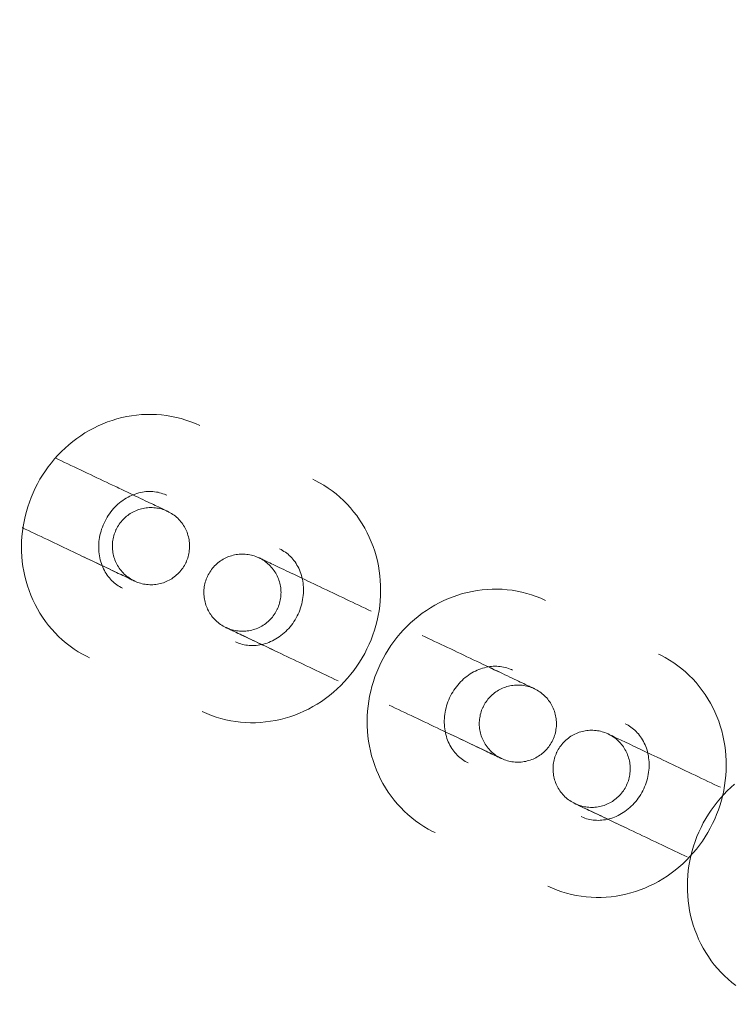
# Model space of a CAD drawing. Header units: millimetres. Extents: x -188930 to 271134, y -158090 to 283816.
# Tile 479 of 610: x 57715 to 57770, y 52918 to 52994. Entities that reach past the tile are written whole.
import ezdxf

# ---------------------------------------------------------------- set-up
doc = ezdxf.new("R2010")
doc.units = ezdxf.units.MM
doc.layers.add('I-FURN', color=30, linetype='Continuous', lineweight=9)
doc.layers.add('PZT_UTWARDZENIA', color=5, linetype='Continuous', lineweight=9)

# ---------------------------------------------------------------- blocks, each defined once
blk = doc.blocks.new('LARSLAJ_hamak - LARSLAJ_hamak-1781260-PZT-dwg')
at = {"layer": 'I-FURN', "flags": 128}
for points in [[(-3656.481, -4.173), (-3656.328, -3.814), (-3656.189, -3.449), (-3656.064, -3.079), (-3655.952, -2.705), (-3655.855, -2.326), (-3655.772, -1.945), (-3655.703, -1.56), (-3655.649, -1.173), (-3655.609, -0.784), (-3655.584, -0.394), (-3655.572, -0.003), (-3655.576, 0.388), (-3655.594, 0.779), (-3655.626, 1.168), (-3655.673, 1.557), (-3655.734, 1.943), (-3655.809, 2.326), (-3655.899, 2.706), (-3656.002, 3.083), (-3656.12, 3.456), (-3656.252, 3.823), (-3656.397, 4.185), (-3656.556, 4.542), (-3656.729, 4.892), (-3656.914, 5.235), (-3657.113, 5.57), (-3657.324, 5.898), (-3657.548, 6.217), (-3657.785, 6.527), (-3658.033, 6.827), (-3658.293, 7.117), (-3658.564, 7.396), (-3658.846, 7.664), (-3659.138, 7.921), (-3659.441, 8.165), (-3659.754, 8.397), (-3660.075, 8.616), (-3660.406, 8.821), (-3660.744, 9.012), (-3661.09, 9.189), (-3661.444, 9.351), (-3661.804, 9.498), (-3662.169, 9.63), (-3662.541, 9.746), (-3662.916, 9.846), (-3663.296, 9.929)], [(-3646.782, 9.239), (-3647.17, 9.231), (-3647.558, 9.206), (-3647.945, 9.164), (-3648.329, 9.105), (-3648.71, 9.03), (-3649.088, 8.939), (-3649.462, 8.831), (-3649.83, 8.708), (-3650.194, 8.569), (-3650.55, 8.415), (-3650.901, 8.246), (-3651.243, 8.062), (-3651.578, 7.865), (-3651.905, 7.653), (-3652.222, 7.428), (-3652.53, 7.191), (-3652.828, 6.94), (-3653.116, 6.678), (-3653.393, 6.405), (-3653.659, 6.121), (-3653.913, 5.826), (-3654.156, 5.521), (-3654.386, 5.207), (-3654.605, 4.884), (-3654.81, 4.553), (-3655.003, 4.214), (-3655.182, 3.867), (-3655.348, 3.514), (-3655.501, 3.155), (-3655.64, 2.79), (-3655.765, 2.42), (-3655.877, 2.046), (-3655.974, 1.667), (-3656.057, 1.286), (-3656.126, 0.901), (-3656.18, 0.514), (-3656.22, 0.125), (-3656.245, -0.265), (-3656.257, -0.656), (-3656.253, -1.047), (-3656.235, -1.438), (-3656.203, -1.827), (-3656.156, -2.216), (-3656.095, -2.602), (-3656.02, -2.985), (-3655.93, -3.365), (-3655.827, -3.742), (-3655.709, -4.115), (-3655.577, -4.482), (-3655.432, -4.844), (-3655.273, -5.201), (-3655.1, -5.551), (-3654.915, -5.894), (-3654.716, -6.229), (-3654.505, -6.557), (-3654.281, -6.876), (-3654.044, -7.186), (-3653.796, -7.486), (-3653.536, -7.776), (-3653.265, -8.055), (-3652.983, -8.323), (-3652.691, -8.58), (-3652.388, -8.824), (-3652.075, -9.056), (-3651.754, -9.275), (-3651.423, -9.48), (-3651.085, -9.671), (-3650.739, -9.848), (-3650.385, -10.01), (-3650.025, -10.157), (-3649.66, -10.289), (-3649.288, -10.405), (-3648.913, -10.505), (-3648.533, -10.588), (-3648.15, -10.656), (-3647.765, -10.707), (-3647.378, -10.741), (-3646.989, -10.758), (-3646.781, -10.761)], [(-3637.065, -10.76), (-3636.676, -10.751), (-3636.288, -10.726), (-3635.902, -10.684), (-3635.518, -10.625), (-3635.136, -10.55), (-3634.758, -10.459), (-3634.385, -10.352), (-3634.016, -10.228), (-3633.653, -10.089), (-3633.296, -9.935), (-3632.946, -9.766), (-3632.603, -9.583), (-3632.268, -9.385), (-3631.942, -9.173), (-3631.625, -8.949), (-3631.317, -8.711), (-3631.019, -8.461), (-3630.731, -8.199), (-3630.454, -7.925), (-3630.188, -7.641), (-3629.933, -7.346), (-3629.691, -7.041), (-3629.46, -6.727), (-3629.242, -6.404), (-3629.036, -6.073), (-3628.844, -5.734), (-3628.664, -5.388), (-3628.498, -5.035), (-3628.345, -4.675), (-3628.206, -4.311), (-3628.081, -3.941), (-3627.97, -3.566), (-3627.873, -3.188), (-3627.79, -2.806), (-3627.721, -2.421), (-3627.667, -2.034), (-3627.627, -1.645), (-3627.601, -1.255), (-3627.59, -0.864), (-3627.593, -0.473), (-3627.611, -0.083), (-3627.643, 0.307), (-3627.69, 0.695), (-3627.751, 1.081), (-3627.827, 1.465), (-3627.916, 1.845), (-3628.02, 2.222), (-3628.138, 2.594), (-3628.269, 2.962), (-3628.415, 3.324), (-3628.574, 3.68), (-3628.746, 4.03), (-3628.932, 4.373), (-3629.13, 4.709), (-3629.342, 5.036), (-3629.566, 5.355), (-3629.802, 5.665), (-3630.05, 5.965), (-3630.31, 6.255), (-3630.581, 6.535), (-3630.863, 6.803), (-3631.156, 7.059), (-3631.459, 7.304), (-3631.771, 7.536), (-3632.093, 7.754), (-3632.423, 7.959), (-3632.762, 8.151), (-3633.108, 8.327), (-3633.461, 8.49), (-3633.821, 8.637), (-3634.187, 8.768), (-3634.558, 8.884), (-3634.934, 8.984), (-3635.313, 9.068), (-3635.696, 9.135), (-3636.081, 9.186), (-3636.469, 9.221), (-3636.857, 9.238), (-3637.066, 9.24)], [(-3616.675, 8.506), (-3617.063, 8.498), (-3617.451, 8.473), (-3617.838, 8.431), (-3618.222, 8.372), (-3618.603, 8.297), (-3618.981, 8.206), (-3619.355, 8.098), (-3619.723, 7.975), (-3620.086, 7.836), (-3620.443, 7.682), (-3620.794, 7.513), (-3621.136, 7.329), (-3621.471, 7.132), (-3621.797, 6.92), (-3622.115, 6.695), (-3622.423, 6.458), (-3622.721, 6.208), (-3623.009, 5.946), (-3623.286, 5.672), (-3623.552, 5.388), (-3623.806, 5.093), (-3624.049, 4.788), (-3624.279, 4.474), (-3624.497, 4.151), (-3624.703, 3.82), (-3624.896, 3.481), (-3625.075, 3.135), (-3625.241, 2.781), (-3625.394, 2.422), (-3625.533, 2.057), (-3625.658, 1.688), (-3625.77, 1.313), (-3625.867, 0.935), (-3625.95, 0.553), (-3626.018, 0.168), (-3626.073, -0.219), (-3626.113, -0.608), (-3626.138, -0.998), (-3626.149, -1.389), (-3626.146, -1.78), (-3626.128, -2.171), (-3626.096, -2.56), (-3626.049, -2.948), (-3625.988, -3.334), (-3625.913, -3.718), (-3625.823, -4.098), (-3625.72, -4.475), (-3625.602, -4.847), (-3625.47, -5.215), (-3625.325, -5.577), (-3625.166, -5.934), (-3624.993, -6.284), (-3624.808, -6.627), (-3624.609, -6.962), (-3624.398, -7.29), (-3624.174, -7.609), (-3623.937, -7.918), (-3623.689, -8.219), (-3623.429, -8.509), (-3623.158, -8.788), (-3622.876, -9.056), (-3622.583, -9.313), (-3622.281, -9.557), (-3621.968, -9.789), (-3621.647, -10.007), (-3621.316, -10.213), (-3620.978, -10.404), (-3620.631, -10.581), (-3620.278, -10.743), (-3619.918, -10.89), (-3619.552, -11.021), (-3619.181, -11.137), (-3618.806, -11.237), (-3618.426, -11.321), (-3618.043, -11.389), (-3617.658, -11.44), (-3617.271, -11.474), (-3616.882, -11.491), (-3616.674, -11.494)], [(-3606.958, -11.492), (-3606.569, -11.484), (-3606.181, -11.459), (-3605.795, -11.417), (-3605.411, -11.358), (-3605.029, -11.283), (-3604.651, -11.192), (-3604.278, -11.084), (-3603.909, -10.961), (-3603.546, -10.822), (-3603.189, -10.668), (-3602.839, -10.499), (-3602.496, -10.315), (-3602.161, -10.118), (-3601.835, -9.906), (-3601.517, -9.681), (-3601.21, -9.444), (-3600.911, -9.194), (-3600.624, -8.932), (-3600.347, -8.658), (-3600.081, -8.374), (-3599.826, -8.079), (-3599.584, -7.774), (-3599.353, -7.46), (-3599.135, -7.137), (-3598.929, -6.806), (-3598.737, -6.467), (-3598.557, -6.121), (-3598.391, -5.767), (-3598.238, -5.408), (-3598.099, -5.043), (-3597.974, -4.674), (-3597.863, -4.299), (-3597.766, -3.921), (-3597.683, -3.539), (-3597.614, -3.154), (-3597.56, -2.767), (-3597.52, -2.378), (-3597.494, -1.988), (-3597.483, -1.597), (-3597.486, -1.206), (-3597.504, -0.815), (-3597.536, -0.426), (-3597.583, -0.038), (-3597.644, 0.348), (-3597.72, 0.732), (-3597.809, 1.112), (-3597.913, 1.489), (-3598.031, 1.861), (-3598.162, 2.229), (-3598.308, 2.591), (-3598.467, 2.948), (-3598.639, 3.298), (-3598.825, 3.641), (-3599.023, 3.976), (-3599.235, 4.304), (-3599.459, 4.623), (-3599.695, 4.932), (-3599.943, 5.233), (-3600.203, 5.523), (-3600.474, 5.802), (-3600.756, 6.07), (-3601.049, 6.327), (-3601.352, 6.571), (-3601.664, 6.803), (-3601.986, 7.021), (-3602.316, 7.227), (-3602.655, 7.418), (-3603.001, 7.595), (-3603.354, 7.757), (-3603.714, 7.904), (-3604.08, 8.035), (-3604.451, 8.151), (-3604.827, 8.251), (-3605.206, 8.335), (-3605.589, 8.403), (-3605.974, 8.454), (-3606.362, 8.488), (-3606.75, 8.505), (-3606.959, 8.508)], [(-3646.781, -4.761), (-3646.91, -4.758), (-3647.039, -4.75), (-3647.168, -4.736), (-3647.297, -4.716), (-3647.425, -4.691), (-3647.553, -4.66), (-3647.68, -4.623), (-3647.806, -4.581), (-3647.932, -4.533), (-3648.056, -4.48), (-3648.179, -4.42), (-3648.3, -4.355), (-3648.42, -4.284), (-3648.538, -4.208), (-3648.654, -4.126), (-3648.767, -4.038), (-3648.879, -3.945), (-3648.987, -3.846), (-3649.093, -3.742), (-3649.195, -3.633), (-3649.294, -3.518), (-3649.389, -3.398), (-3649.481, -3.274), (-3649.568, -3.144), (-3649.651, -3.011), (-3649.73, -2.873), (-3649.803, -2.73), (-3649.872, -2.584), (-3649.936, -2.435), (-3649.994, -2.282), (-3650.047, -2.126), (-3650.094, -1.967), (-3650.135, -1.806), (-3650.171, -1.643), (-3650.2, -1.478), (-3650.224, -1.311), (-3650.241, -1.144), (-3650.252, -0.975), (-3650.257, -0.806), (-3650.255, -0.637), (-3650.248, -0.469), (-3650.234, -0.301), (-3650.214, -0.133), (-3650.187, 0.032), (-3650.155, 0.197), (-3650.117, 0.359), (-3650.073, 0.519), (-3650.023, 0.677), (-3649.968, 0.831), (-3649.907, 0.983), (-3649.841, 1.131), (-3649.77, 1.275), (-3649.694, 1.415), (-3649.614, 1.551), (-3649.528, 1.683), (-3649.439, 1.81), (-3649.346, 1.932), (-3649.249, 2.05), (-3649.148, 2.162), (-3649.045, 2.269), (-3648.938, 2.371), (-3648.828, 2.467), (-3648.715, 2.558), (-3648.601, 2.643), (-3648.484, 2.722), (-3648.365, 2.796), (-3648.244, 2.864), (-3648.122, 2.927), (-3647.999, 2.983), (-3647.874, 3.034), (-3647.748, 3.08), (-3647.622, 3.119), (-3647.494, 3.153), (-3647.366, 3.182), (-3647.238, 3.204), (-3647.109, 3.221), (-3646.98, 3.233), (-3646.85, 3.238), (-3646.781, 3.239)], [(-3637.066, 3.24), (-3636.937, 3.238), (-3636.807, 3.229), (-3636.678, 3.215), (-3636.55, 3.196), (-3636.421, 3.17), (-3636.294, 3.139), (-3636.166, 3.103), (-3636.04, 3.061), (-3635.915, 3.013), (-3635.791, 2.959), (-3635.668, 2.9), (-3635.546, 2.835), (-3635.427, 2.764), (-3635.309, 2.688), (-3635.193, 2.606), (-3635.079, 2.518), (-3634.968, 2.425), (-3634.859, 2.326), (-3634.754, 2.222), (-3634.651, 2.112), (-3634.552, 1.998), (-3634.457, 1.878), (-3634.366, 1.753), (-3634.278, 1.624), (-3634.195, 1.49), (-3634.117, 1.352), (-3634.043, 1.21), (-3633.974, 1.064), (-3633.911, 0.914), (-3633.852, 0.761), (-3633.8, 0.605), (-3633.753, 0.447), (-3633.711, 0.286), (-3633.676, 0.122), (-3633.646, -0.043), (-3633.623, -0.209), (-3633.606, -0.377), (-3633.594, -0.545), (-3633.59, -0.714), (-3633.591, -0.883), (-3633.599, -1.052), (-3633.613, -1.22), (-3633.633, -1.387), (-3633.659, -1.553), (-3633.691, -1.717), (-3633.729, -1.879), (-3633.774, -2.039), (-3633.823, -2.197), (-3633.879, -2.351), (-3633.939, -2.503), (-3634.005, -2.651), (-3634.076, -2.795), (-3634.152, -2.936), (-3634.233, -3.072), (-3634.318, -3.203), (-3634.407, -3.33), (-3634.501, -3.453), (-3634.598, -3.57), (-3634.698, -3.682), (-3634.802, -3.79), (-3634.909, -3.891), (-3635.019, -3.987), (-3635.131, -4.078), (-3635.246, -4.163), (-3635.363, -4.243), (-3635.481, -4.317), (-3635.602, -4.385), (-3635.724, -4.447), (-3635.848, -4.504), (-3635.972, -4.555), (-3636.098, -4.6), (-3636.225, -4.64), (-3636.352, -4.674), (-3636.48, -4.702), (-3636.609, -4.725), (-3636.738, -4.742), (-3636.867, -4.753), (-3636.996, -4.759), (-3637.066, -4.76)], [(-3645.938, 2.532), (-3645.955, 2.532), (-3645.983, 2.532), (-3646.022, 2.532), (-3646.072, 2.532), (-3646.133, 2.532), (-3646.205, 2.532), (-3646.288, 2.532), (-3646.381, 2.532), (-3646.485, 2.532), (-3646.599, 2.532), (-3646.724, 2.532), (-3646.858, 2.532), (-3647.002, 2.532), (-3647.155, 2.532), (-3647.318, 2.532), (-3647.49, 2.532), (-3647.67, 2.532), (-3647.859, 2.532), (-3648.056, 2.532), (-3648.26, 2.532), (-3648.473, 2.532), (-3648.692, 2.532), (-3648.918, 2.532), (-3649.151, 2.531), (-3649.389, 2.531), (-3649.633, 2.531), (-3649.883, 2.531), (-3650.137, 2.531), (-3650.396, 2.531), (-3650.659, 2.531), (-3650.926, 2.531), (-3651.195, 2.531), (-3651.468, 2.531), (-3651.743, 2.531), (-3652.02, 2.531), (-3652.298, 2.531), (-3652.577, 2.531), (-3652.857, 2.531), (-3653.137, 2.531), (-3653.417, 2.531), (-3653.696, 2.531), (-3653.973, 2.531), (-3654.249, 2.531), (-3654.523, 2.531), (-3654.794, 2.531), (-3655.063, 2.531), (-3655.328, 2.531), (-3655.589, 2.531)], [(-3650.276, 2.531), (-3650.02, 2.531), (-3649.767, 2.531), (-3649.52, 2.531), (-3649.279, 2.531), (-3649.043, 2.531), (-3648.813, 2.531), (-3648.59, 2.531), (-3648.374, 2.531), (-3648.165, 2.531), (-3647.964, 2.531), (-3647.771, 2.531), (-3647.586, 2.531), (-3647.41, 2.531), (-3647.242, 2.531), (-3647.084, 2.531), (-3646.934, 2.531), (-3646.795, 2.531), (-3646.665, 2.531), (-3646.546, 2.531), (-3646.436, 2.531), (-3646.337, 2.531), (-3646.249, 2.531), (-3646.171, 2.531), (-3646.104, 2.531), (-3646.048, 2.532), (-3646.003, 2.532), (-3645.969, 2.532), (-3645.946, 2.532)], [(-3648.932, -0.469), (-3648.93, -0.349), (-3648.923, -0.229), (-3648.911, -0.11), (-3648.894, 0.009), (-3648.873, 0.127), (-3648.846, 0.244), (-3648.816, 0.36), (-3648.78, 0.475), (-3648.74, 0.588), (-3648.696, 0.7), (-3648.647, 0.809), (-3648.594, 0.917), (-3648.536, 1.022), (-3648.474, 1.125), (-3648.409, 1.225), (-3648.339, 1.323), (-3648.265, 1.418), (-3648.188, 1.51), (-3648.107, 1.598), (-3648.023, 1.683), (-3647.935, 1.765), (-3647.844, 1.844), (-3647.75, 1.918), (-3647.653, 1.989), (-3647.554, 2.056), (-3647.451, 2.119), (-3647.347, 2.177), (-3647.24, 2.232), (-3647.131, 2.282), (-3647.02, 2.328), (-3646.907, 2.369), (-3646.793, 2.406), (-3646.677, 2.438), (-3646.56, 2.465), (-3646.443, 2.488), (-3646.324, 2.506), (-3646.205, 2.519), (-3646.085, 2.528), (-3645.965, 2.531), (-3645.933, 2.532)], [(-3645.933, 2.532), (-3645.813, 2.529), (-3645.693, 2.522), (-3645.574, 2.51), (-3645.455, 2.493), (-3645.337, 2.472), (-3645.22, 2.446), (-3645.104, 2.415), (-3644.989, 2.379), (-3644.876, 2.339), (-3644.764, 2.295), (-3644.655, 2.246), (-3644.547, 2.193), (-3644.442, 2.135), (-3644.339, 2.073), (-3644.239, 2.008), (-3644.141, 1.938), (-3644.046, 1.864), (-3643.954, 1.787), (-3643.866, 1.706), (-3643.781, 1.622), (-3643.699, 1.534), (-3643.62, 1.443), (-3643.546, 1.349), (-3643.475, 1.252), (-3643.408, 1.153), (-3643.345, 1.05), (-3643.287, 0.946), (-3643.232, 0.839), (-3643.182, 0.73), (-3643.136, 0.619), (-3643.095, 0.506), (-3643.058, 0.392), (-3643.026, 0.276), (-3642.999, 0.16), (-3642.976, 0.042), (-3642.958, -0.077), (-3642.945, -0.196), (-3642.936, -0.316), (-3642.933, -0.436), (-3642.932, -0.468)], [(-3619.282, -4.131), (-3619.374, -4.006), (-3619.461, -3.877), (-3619.544, -3.743), (-3619.623, -3.605), (-3619.696, -3.463), (-3619.765, -3.317), (-3619.829, -3.168), (-3619.887, -3.015), (-3619.94, -2.859), (-3619.987, -2.7), (-3620.028, -2.539), (-3620.064, -2.376), (-3620.093, -2.211), (-3620.117, -2.044), (-3620.134, -1.876), (-3620.145, -1.708), (-3620.15, -1.539), (-3620.148, -1.37), (-3620.141, -1.201), (-3620.127, -1.033), (-3620.107, -0.866), (-3620.08, -0.7), (-3620.048, -0.536), (-3620.01, -0.374), (-3619.966, -0.214), (-3619.916, -0.056), (-3619.861, 0.098), (-3619.8, 0.25), (-3619.734, 0.398), (-3619.663, 0.542), (-3619.587, 0.682), (-3619.506, 0.818), (-3619.421, 0.95), (-3619.332, 1.077), (-3619.239, 1.2), (-3619.142, 1.317), (-3619.041, 1.429), (-3618.937, 1.536), (-3618.831, 1.638), (-3618.721, 1.734), (-3618.608, 1.825), (-3618.494, 1.91), (-3618.377, 1.99), (-3618.258, 2.063), (-3618.137, 2.132), (-3618.015, 2.194), (-3617.892, 2.251), (-3617.767, 2.302), (-3617.641, 2.347), (-3617.515, 2.387), (-3617.387, 2.42), (-3617.259, 2.449), (-3617.131, 2.471), (-3617.002, 2.488), (-3616.873, 2.5), (-3616.743, 2.506), (-3616.674, 2.506)], [(-3606.959, 2.508), (-3606.83, 2.505), (-3606.7, 2.496), (-3606.571, 2.482), (-3606.443, 2.463), (-3606.314, 2.438), (-3606.186, 2.407), (-3606.059, 2.37), (-3605.933, 2.328), (-3605.808, 2.28), (-3605.684, 2.226), (-3605.561, 2.167), (-3605.439, 2.102), (-3605.32, 2.031), (-3605.202, 1.955), (-3605.086, 1.873), (-3604.972, 1.785), (-3604.861, 1.692), (-3604.752, 1.593), (-3604.647, 1.489), (-3604.544, 1.379), (-3604.445, 1.265), (-3604.35, 1.145), (-3604.259, 1.02), (-3604.171, 0.891), (-3604.088, 0.757), (-3604.01, 0.619), (-3603.936, 0.477), (-3603.867, 0.331), (-3603.804, 0.182), (-3603.745, 0.029), (-3603.693, -0.127), (-3603.645, -0.286), (-3603.604, -0.447), (-3603.569, -0.61), (-3603.539, -0.775), (-3603.516, -0.942), (-3603.498, -1.11), (-3603.487, -1.278), (-3603.483, -1.447), (-3603.484, -1.616), (-3603.492, -1.785), (-3603.506, -1.953), (-3603.526, -2.12), (-3603.552, -2.286), (-3603.584, -2.45), (-3603.622, -2.612), (-3603.666, -2.772), (-3603.716, -2.93), (-3603.772, -3.084), (-3603.832, -3.236), (-3603.898, -3.384), (-3603.969, -3.528), (-3604.045, -3.668), (-3604.126, -3.804), (-3604.211, -3.936), (-3604.3, -4.063), (-3604.393, -4.186), (-3604.491, -4.303), (-3604.591, -4.415), (-3604.695, -4.522), (-3604.802, -4.624), (-3604.912, -4.72), (-3605.024, -4.811), (-3605.139, -4.896), (-3605.256, -4.976), (-3605.374, -5.049), (-3605.495, -5.118), (-3605.617, -5.18), (-3605.741, -5.237), (-3605.865, -5.288), (-3605.991, -5.333), (-3606.118, -5.373), (-3606.245, -5.406), (-3606.373, -5.435), (-3606.502, -5.457), (-3606.631, -5.474), (-3606.76, -5.486), (-3606.889, -5.492), (-3606.959, -5.492)], [(-3642.241, -1.181), (-3642.238, -1.061), (-3642.231, -0.941), (-3642.219, -0.822), (-3642.203, -0.703), (-3642.181, -0.585), (-3642.155, -0.468), (-3642.124, -0.352), (-3642.089, -0.238), (-3642.049, -0.124), (-3642.004, -0.013), (-3641.955, 0.097), (-3641.902, 0.204), (-3641.844, 0.309), (-3641.783, 0.412), (-3641.717, 0.513), (-3641.647, 0.61), (-3641.574, 0.705), (-3641.496, 0.797), (-3641.416, 0.886), (-3641.331, 0.971), (-3641.243, 1.053), (-3641.152, 1.131), (-3641.059, 1.206), (-3640.962, 1.276), (-3640.862, 1.343), (-3640.76, 1.406), (-3640.655, 1.465), (-3640.548, 1.519), (-3640.439, 1.569), (-3640.328, 1.615), (-3640.215, 1.656), (-3640.101, 1.693), (-3639.986, 1.725), (-3639.869, 1.753), (-3639.751, 1.775), (-3639.632, 1.793), (-3639.513, 1.807), (-3639.393, 1.815), (-3639.273, 1.819), (-3639.241, 1.819)], [(-3639.241, 1.819), (-3639.121, 1.817), (-3639.001, 1.809), (-3638.882, 1.797), (-3638.763, 1.781), (-3638.645, 1.759), (-3638.528, 1.733), (-3638.412, 1.702), (-3638.297, 1.667), (-3638.184, 1.627), (-3638.073, 1.582), (-3637.963, 1.533), (-3637.856, 1.48), (-3637.75, 1.423), (-3637.648, 1.361), (-3637.547, 1.295), (-3637.449, 1.225), (-3637.355, 1.152), (-3637.263, 1.075), (-3637.174, 0.994), (-3637.089, 0.909), (-3637.007, 0.822), (-3636.929, 0.731), (-3636.854, 0.637), (-3636.783, 0.54), (-3636.717, 0.44), (-3636.654, 0.338), (-3636.595, 0.233), (-3636.541, 0.126), (-3636.491, 0.017), (-3636.445, -0.094), (-3636.404, -0.206), (-3636.367, -0.321), (-3636.335, -0.436), (-3636.307, -0.553), (-3636.285, -0.671), (-3636.266, -0.789), (-3636.253, -0.909), (-3636.245, -1.028), (-3636.241, -1.148), (-3636.241, -1.181)], [(-3639.236, 1.819), (-3639.219, 1.819), (-3639.191, 1.819), (-3639.152, 1.819), (-3639.102, 1.819), (-3639.04, 1.819), (-3638.968, 1.819), (-3638.886, 1.819), (-3638.792, 1.819), (-3638.689, 1.819), (-3638.574, 1.819), (-3638.45, 1.819), (-3638.316, 1.819), (-3638.172, 1.819), (-3638.018, 1.819), (-3637.856, 1.819), (-3637.684, 1.819), (-3637.504, 1.819), (-3637.315, 1.819), (-3637.118, 1.819), (-3636.913, 1.819), (-3636.701, 1.819), (-3636.482, 1.819), (-3636.256, 1.819), (-3636.023, 1.819), (-3635.785, 1.819), (-3635.54, 1.819), (-3635.291, 1.819), (-3635.036, 1.819), (-3634.778, 1.819), (-3634.515, 1.819), (-3634.248, 1.819), (-3633.978, 1.819), (-3633.706, 1.819), (-3633.431, 1.819), (-3633.154, 1.819), (-3632.876, 1.819), (-3632.597, 1.819), (-3632.317, 1.819), (-3632.037, 1.819), (-3631.757, 1.819), (-3631.478, 1.82), (-3631.201, 1.82), (-3630.925, 1.82), (-3630.651, 1.82), (-3630.379, 1.82), (-3630.111, 1.82), (-3629.846, 1.82), (-3629.585, 1.82)], [(-3634.897, 1.82), (-3635.154, 1.82), (-3635.406, 1.82), (-3635.654, 1.82), (-3635.895, 1.82), (-3636.131, 1.82), (-3636.361, 1.82), (-3636.584, 1.82), (-3636.8, 1.819), (-3637.009, 1.819), (-3637.21, 1.819), (-3637.403, 1.819), (-3637.588, 1.819), (-3637.764, 1.819), (-3637.932, 1.819), (-3638.09, 1.819), (-3638.239, 1.819), (-3638.379, 1.819), (-3638.509, 1.819), (-3638.628, 1.819), (-3638.738, 1.819), (-3638.837, 1.819), (-3638.925, 1.819), (-3639.003, 1.819), (-3639.07, 1.819), (-3639.126, 1.819), (-3639.171, 1.819), (-3639.205, 1.819), (-3639.228, 1.819)], [(-3615.532, 1.821), (-3615.549, 1.821), (-3615.577, 1.821), (-3615.616, 1.821), (-3615.666, 1.821), (-3615.727, 1.821), (-3615.799, 1.821), (-3615.882, 1.821), (-3615.975, 1.821), (-3616.079, 1.821), (-3616.193, 1.821), (-3616.317, 1.821), (-3616.452, 1.821), (-3616.596, 1.821), (-3616.749, 1.821), (-3616.912, 1.821), (-3617.083, 1.821), (-3617.264, 1.821), (-3617.453, 1.821), (-3617.649, 1.821), (-3617.854, 1.821), (-3618.066, 1.821), (-3618.286, 1.821), (-3618.512, 1.821), (-3618.744, 1.821), (-3618.983, 1.821), (-3619.227, 1.821), (-3619.477, 1.821), (-3619.731, 1.821), (-3619.99, 1.821), (-3620.253, 1.821), (-3620.519, 1.821), (-3620.789, 1.821), (-3621.062, 1.821), (-3621.337, 1.821), (-3621.613, 1.821), (-3621.892, 1.821), (-3622.171, 1.821), (-3622.451, 1.821), (-3622.731, 1.821), (-3623.01, 1.821), (-3623.289, 1.821), (-3623.567, 1.821), (-3623.843, 1.821), (-3624.117, 1.821), (-3624.388, 1.821), (-3624.657, 1.821), (-3624.921, 1.821), (-3625.183, 1.821)], [(-3619.87, 1.821), (-3619.613, 1.821), (-3619.361, 1.821), (-3619.114, 1.821), (-3618.872, 1.821), (-3618.636, 1.821), (-3618.407, 1.821), (-3618.184, 1.821), (-3617.968, 1.821), (-3617.759, 1.821), (-3617.558, 1.821), (-3617.365, 1.821), (-3617.18, 1.821), (-3617.003, 1.821), (-3616.836, 1.821), (-3616.677, 1.821), (-3616.528, 1.821), (-3616.389, 1.821), (-3616.259, 1.821), (-3616.139, 1.821), (-3616.03, 1.821), (-3615.931, 1.821), (-3615.842, 1.821), (-3615.765, 1.821), (-3615.698, 1.821), (-3615.641, 1.821), (-3615.596, 1.821), (-3615.562, 1.821), (-3615.54, 1.821)], [(-3618.526, -1.179), (-3618.524, -1.059), (-3618.517, -0.939), (-3618.505, -0.82), (-3618.488, -0.701), (-3618.466, -0.583), (-3618.44, -0.466), (-3618.409, -0.35), (-3618.374, -0.235), (-3618.334, -0.122), (-3618.289, -0.011), (-3618.24, 0.099), (-3618.187, 0.207), (-3618.13, 0.312), (-3618.068, 0.415), (-3618.002, 0.515), (-3617.933, 0.613), (-3617.859, 0.708), (-3617.782, 0.799), (-3617.701, 0.888), (-3617.616, 0.973), (-3617.529, 1.055), (-3617.438, 1.133), (-3617.344, 1.208), (-3617.247, 1.279), (-3617.147, 1.346), (-3617.045, 1.409), (-3616.94, 1.467), (-3616.833, 1.522), (-3616.724, 1.572), (-3616.613, 1.617), (-3616.501, 1.659), (-3616.387, 1.695), (-3616.271, 1.728), (-3616.154, 1.755), (-3616.036, 1.778), (-3615.918, 1.796), (-3615.798, 1.809), (-3615.679, 1.818), (-3615.559, 1.821), (-3615.526, 1.821)], [(-3615.526, 1.821), (-3615.406, 1.819), (-3615.287, 1.812), (-3615.167, 1.8), (-3615.048, 1.783), (-3614.93, 1.762), (-3614.813, 1.736), (-3614.697, 1.705), (-3614.583, 1.669), (-3614.47, 1.629), (-3614.358, 1.585), (-3614.249, 1.536), (-3614.141, 1.483), (-3614.036, 1.425), (-3613.933, 1.363), (-3613.832, 1.298), (-3613.735, 1.228), (-3613.64, 1.154), (-3613.548, 1.077), (-3613.46, 0.996), (-3613.374, 0.912), (-3613.292, 0.824), (-3613.214, 0.733), (-3613.139, 0.639), (-3613.069, 0.542), (-3613.002, 0.443), (-3612.939, 0.34), (-3612.88, 0.236), (-3612.826, 0.129), (-3612.776, 0.02), (-3612.73, -0.091), (-3612.689, -0.204), (-3612.652, -0.318), (-3612.62, -0.434), (-3612.593, -0.551), (-3612.57, -0.668), (-3612.552, -0.787), (-3612.539, -0.906), (-3612.53, -1.026), (-3612.526, -1.146), (-3612.526, -1.178)], [(-3610.55, -1.392), (-3610.548, -1.272), (-3610.541, -1.152), (-3610.529, -1.032), (-3610.512, -0.914), (-3610.49, -0.796), (-3610.464, -0.678), (-3610.433, -0.562), (-3610.398, -0.448), (-3610.358, -0.335), (-3610.313, -0.223), (-3610.264, -0.114), (-3610.211, -0.006), (-3610.154, 0.099), (-3610.092, 0.202), (-3610.026, 0.302), (-3609.957, 0.4), (-3609.883, 0.495), (-3609.806, 0.587), (-3609.725, 0.675), (-3609.64, 0.761), (-3609.553, 0.842), (-3609.462, 0.921), (-3609.368, 0.995), (-3609.271, 1.066), (-3609.171, 1.133), (-3609.069, 1.196), (-3608.964, 1.254), (-3608.857, 1.309), (-3608.748, 1.359), (-3608.637, 1.405), (-3608.525, 1.446), (-3608.411, 1.483), (-3608.295, 1.515), (-3608.178, 1.542), (-3608.06, 1.565), (-3607.942, 1.583), (-3607.822, 1.596), (-3607.703, 1.605), (-3607.583, 1.609), (-3607.55, 1.609)], [(-3607.55, 1.609), (-3607.43, 1.606), (-3607.311, 1.599), (-3607.191, 1.587), (-3607.072, 1.57), (-3606.954, 1.549), (-3606.837, 1.523), (-3606.721, 1.492), (-3606.607, 1.457), (-3606.494, 1.417), (-3606.382, 1.372), (-3606.273, 1.323), (-3606.165, 1.27), (-3606.06, 1.212), (-3605.957, 1.151), (-3605.856, 1.085), (-3605.759, 1.015), (-3605.664, 0.942), (-3605.572, 0.864), (-3605.484, 0.783), (-3605.398, 0.699), (-3605.316, 0.611), (-3605.238, 0.52), (-3605.163, 0.426), (-3605.093, 0.33), (-3605.026, 0.23), (-3604.963, 0.128), (-3604.904, 0.023), (-3604.85, -0.084), (-3604.8, -0.193), (-3604.754, -0.304), (-3604.713, -0.417), (-3604.676, -0.531), (-3604.644, -0.646), (-3604.617, -0.763), (-3604.594, -0.881), (-3604.576, -1), (-3604.562, -1.119), (-3604.554, -1.239), (-3604.55, -1.359), (-3604.55, -1.391)], [(-3607.545, 1.609), (-3607.528, 1.609), (-3607.5, 1.609), (-3607.461, 1.609), (-3607.411, 1.609), (-3607.35, 1.609), (-3607.278, 1.609), (-3607.195, 1.609), (-3607.102, 1.609), (-3606.998, 1.609), (-3606.884, 1.609), (-3606.759, 1.609), (-3606.625, 1.609), (-3606.481, 1.609), (-3606.328, 1.609), (-3606.165, 1.609), (-3605.993, 1.609), (-3605.813, 1.609), (-3605.624, 1.609), (-3605.427, 1.609), (-3605.223, 1.609), (-3605.01, 1.609), (-3604.791, 1.609), (-3604.565, 1.609), (-3604.333, 1.609), (-3604.094, 1.609), (-3603.85, 1.609), (-3603.6, 1.609), (-3603.346, 1.609), (-3603.087, 1.609), (-3602.824, 1.609), (-3602.557, 1.609), (-3602.288, 1.609), (-3602.015, 1.609), (-3601.74, 1.609), (-3601.463, 1.609), (-3601.185, 1.609), (-3600.906, 1.609), (-3600.626, 1.609), (-3600.346, 1.609), (-3600.066, 1.609), (-3599.787, 1.609), (-3599.51, 1.609), (-3599.234, 1.609), (-3598.96, 1.609), (-3598.689, 1.609), (-3598.42, 1.609), (-3598.155, 1.609), (-3597.894, 1.609)], [(-3603.207, 1.609), (-3603.463, 1.609), (-3603.716, 1.609), (-3603.963, 1.609), (-3604.204, 1.609), (-3604.44, 1.609), (-3604.67, 1.609), (-3604.893, 1.609), (-3605.109, 1.609), (-3605.318, 1.609), (-3605.519, 1.609), (-3605.712, 1.609), (-3605.897, 1.609), (-3606.074, 1.609), (-3606.241, 1.609), (-3606.4, 1.609), (-3606.549, 1.609), (-3606.688, 1.609), (-3606.818, 1.609), (-3606.937, 1.609), (-3607.047, 1.609), (-3607.146, 1.609), (-3607.234, 1.609), (-3607.312, 1.609), (-3607.379, 1.609), (-3607.435, 1.609), (-3607.48, 1.609), (-3607.514, 1.609), (-3607.537, 1.609)], [(-3645.932, -3.468), (-3646.052, -3.466), (-3646.172, -3.459), (-3646.291, -3.447), (-3646.41, -3.43), (-3646.528, -3.409), (-3646.645, -3.383), (-3646.761, -3.352), (-3646.876, -3.316), (-3646.989, -3.276), (-3647.1, -3.232), (-3647.21, -3.183), (-3647.317, -3.13), (-3647.423, -3.072), (-3647.526, -3.01), (-3647.626, -2.945), (-3647.724, -2.875), (-3647.819, -2.801), (-3647.91, -2.724), (-3647.999, -2.643), (-3648.084, -2.559), (-3648.166, -2.471), (-3648.244, -2.38), (-3648.319, -2.286), (-3648.39, -2.189), (-3648.457, -2.09), (-3648.519, -1.987), (-3648.578, -1.883), (-3648.633, -1.776), (-3648.683, -1.667), (-3648.728, -1.556), (-3648.77, -1.443), (-3648.806, -1.329), (-3648.838, -1.213), (-3648.866, -1.096), (-3648.889, -0.979), (-3648.907, -0.86), (-3648.92, -0.741), (-3648.929, -0.621), (-3648.932, -0.501), (-3648.932, -0.469)], [(-3642.932, -0.468), (-3642.935, -0.588), (-3642.942, -0.708), (-3642.954, -0.827), (-3642.971, -0.946), (-3642.992, -1.064), (-3643.018, -1.181), (-3643.049, -1.297), (-3643.085, -1.412), (-3643.125, -1.525), (-3643.169, -1.636), (-3643.218, -1.746), (-3643.271, -1.854), (-3643.329, -1.959), (-3643.39, -2.062), (-3643.456, -2.162), (-3643.526, -2.26), (-3643.599, -2.355), (-3643.677, -2.446), (-3643.758, -2.535), (-3643.842, -2.62), (-3643.93, -2.702), (-3644.021, -2.78), (-3644.115, -2.855), (-3644.212, -2.926), (-3644.311, -2.993), (-3644.413, -3.056), (-3644.518, -3.114), (-3644.625, -3.169), (-3644.734, -3.219), (-3644.845, -3.264), (-3644.958, -3.306), (-3645.072, -3.342), (-3645.188, -3.375), (-3645.304, -3.402), (-3645.422, -3.425), (-3645.541, -3.443), (-3645.66, -3.456), (-3645.78, -3.465), (-3645.9, -3.468), (-3645.932, -3.468)], [(-3639.241, -4.181), (-3639.361, -4.179), (-3639.48, -4.171), (-3639.6, -4.159), (-3639.718, -4.143), (-3639.837, -4.121), (-3639.954, -4.095), (-3640.07, -4.064), (-3640.184, -4.029), (-3640.297, -3.989), (-3640.409, -3.944), (-3640.518, -3.895), (-3640.626, -3.842), (-3640.731, -3.785), (-3640.834, -3.723), (-3640.935, -3.657), (-3641.032, -3.587), (-3641.127, -3.514), (-3641.219, -3.437), (-3641.307, -3.356), (-3641.393, -3.271), (-3641.475, -3.184), (-3641.553, -3.093), (-3641.627, -2.999), (-3641.698, -2.902), (-3641.765, -2.802), (-3641.828, -2.7), (-3641.887, -2.595), (-3641.941, -2.488), (-3641.991, -2.379), (-3642.037, -2.268), (-3642.078, -2.156), (-3642.115, -2.041), (-3642.147, -1.926), (-3642.174, -1.809), (-3642.197, -1.691), (-3642.215, -1.573), (-3642.228, -1.453), (-3642.237, -1.334), (-3642.241, -1.214), (-3642.241, -1.181)], [(-3636.241, -1.181), (-3636.243, -1.301), (-3636.25, -1.42), (-3636.262, -1.54), (-3636.279, -1.659), (-3636.301, -1.777), (-3636.327, -1.894), (-3636.358, -2.01), (-3636.393, -2.124), (-3636.433, -2.238), (-3636.478, -2.349), (-3636.526, -2.459), (-3636.58, -2.566), (-3636.637, -2.671), (-3636.699, -2.774), (-3636.765, -2.875), (-3636.834, -2.972), (-3636.908, -3.067), (-3636.985, -3.159), (-3637.066, -3.248), (-3637.15, -3.333), (-3637.238, -3.415), (-3637.329, -3.493), (-3637.423, -3.568), (-3637.52, -3.638), (-3637.62, -3.705), (-3637.722, -3.768), (-3637.827, -3.827), (-3637.934, -3.881), (-3638.043, -3.931), (-3638.153, -3.977), (-3638.266, -4.018), (-3638.38, -4.055), (-3638.496, -4.087), (-3638.613, -4.115), (-3638.731, -4.137), (-3638.849, -4.155), (-3638.969, -4.169), (-3639.088, -4.177), (-3639.208, -4.181), (-3639.241, -4.181)], [(-3615.526, -4.179), (-3615.646, -4.176), (-3615.766, -4.169), (-3615.885, -4.157), (-3616.004, -4.14), (-3616.122, -4.119), (-3616.239, -4.093), (-3616.355, -4.062), (-3616.47, -4.026), (-3616.583, -3.986), (-3616.694, -3.942), (-3616.804, -3.893), (-3616.911, -3.84), (-3617.017, -3.782), (-3617.119, -3.72), (-3617.22, -3.655), (-3617.317, -3.585), (-3617.412, -3.511), (-3617.504, -3.434), (-3617.593, -3.353), (-3617.678, -3.269), (-3617.76, -3.181), (-3617.838, -3.09), (-3617.913, -2.996), (-3617.984, -2.899), (-3618.05, -2.8), (-3618.113, -2.697), (-3618.172, -2.593), (-3618.226, -2.486), (-3618.276, -2.377), (-3618.322, -2.266), (-3618.363, -2.153), (-3618.4, -2.039), (-3618.432, -1.923), (-3618.46, -1.807), (-3618.482, -1.689), (-3618.5, -1.57), (-3618.514, -1.451), (-3618.522, -1.331), (-3618.526, -1.211), (-3618.526, -1.179)], [(-3612.526, -1.178), (-3612.529, -1.298), (-3612.536, -1.418), (-3612.548, -1.537), (-3612.564, -1.656), (-3612.586, -1.774), (-3612.612, -1.891), (-3612.643, -2.007), (-3612.678, -2.122), (-3612.718, -2.235), (-3612.763, -2.347), (-3612.812, -2.456), (-3612.865, -2.564), (-3612.923, -2.669), (-3612.984, -2.772), (-3613.05, -2.872), (-3613.12, -2.97), (-3613.193, -3.065), (-3613.271, -3.156), (-3613.351, -3.245), (-3613.436, -3.33), (-3613.524, -3.412), (-3613.614, -3.491), (-3613.708, -3.565), (-3613.805, -3.636), (-3613.905, -3.703), (-3614.007, -3.766), (-3614.112, -3.824), (-3614.219, -3.879), (-3614.328, -3.929), (-3614.439, -3.975), (-3614.551, -4.016), (-3614.666, -4.053), (-3614.781, -4.085), (-3614.898, -4.112), (-3615.016, -4.135), (-3615.135, -4.153), (-3615.254, -4.166), (-3615.374, -4.175), (-3615.493, -4.178), (-3615.526, -4.179)], [(-3607.55, -4.391), (-3607.67, -4.389), (-3607.79, -4.382), (-3607.909, -4.37), (-3608.028, -4.353), (-3608.146, -4.332), (-3608.263, -4.305), (-3608.379, -4.275), (-3608.494, -4.239), (-3608.607, -4.199), (-3608.718, -4.155), (-3608.828, -4.106), (-3608.935, -4.052), (-3609.041, -3.995), (-3609.143, -3.933), (-3609.244, -3.867), (-3609.341, -3.798), (-3609.436, -3.724), (-3609.528, -3.647), (-3609.617, -3.566), (-3609.702, -3.482), (-3609.784, -3.394), (-3609.862, -3.303), (-3609.937, -3.209), (-3610.008, -3.112), (-3610.074, -3.012), (-3610.137, -2.91), (-3610.196, -2.806), (-3610.25, -2.699), (-3610.3, -2.59), (-3610.346, -2.479), (-3610.387, -2.366), (-3610.424, -2.252), (-3610.456, -2.136), (-3610.484, -2.019), (-3610.506, -1.901), (-3610.524, -1.783), (-3610.538, -1.664), (-3610.546, -1.544), (-3610.55, -1.424), (-3610.55, -1.392)], [(-3604.55, -1.391), (-3604.553, -1.511), (-3604.56, -1.631), (-3604.572, -1.75), (-3604.588, -1.869), (-3604.61, -1.987), (-3604.636, -2.104), (-3604.667, -2.22), (-3604.702, -2.335), (-3604.742, -2.448), (-3604.787, -2.559), (-3604.836, -2.669), (-3604.889, -2.776), (-3604.947, -2.882), (-3605.008, -2.985), (-3605.074, -3.085), (-3605.144, -3.183), (-3605.217, -3.277), (-3605.295, -3.369), (-3605.375, -3.458), (-3605.46, -3.543), (-3605.548, -3.625), (-3605.638, -3.703), (-3605.732, -3.778), (-3605.829, -3.849), (-3605.929, -3.916), (-3606.031, -3.978), (-3606.136, -4.037), (-3606.243, -4.091), (-3606.352, -4.142), (-3606.463, -4.187), (-3606.575, -4.229), (-3606.69, -4.265), (-3606.805, -4.297), (-3606.922, -4.325), (-3607.04, -4.348), (-3607.159, -4.366), (-3607.278, -4.379), (-3607.398, -4.387), (-3607.517, -4.391), (-3607.55, -4.391)], [(-3655.588, -3.469), (-3655.327, -3.469), (-3655.062, -3.469), (-3654.794, -3.469), (-3654.523, -3.469), (-3654.249, -3.469), (-3653.973, -3.469), (-3653.695, -3.469), (-3653.416, -3.469), (-3653.137, -3.469), (-3652.857, -3.469), (-3652.577, -3.469), (-3652.297, -3.469), (-3652.019, -3.469), (-3651.742, -3.469), (-3651.467, -3.469), (-3651.195, -3.469), (-3650.925, -3.469), (-3650.659, -3.469), (-3650.396, -3.469), (-3650.137, -3.469), (-3649.882, -3.469), (-3649.633, -3.469), (-3649.389, -3.469), (-3649.15, -3.469), (-3648.917, -3.469), (-3648.691, -3.469), (-3648.472, -3.469), (-3648.26, -3.469), (-3648.055, -3.468), (-3647.858, -3.468), (-3647.669, -3.468), (-3647.489, -3.468), (-3647.317, -3.468), (-3647.155, -3.468), (-3647.001, -3.468), (-3646.857, -3.468), (-3646.723, -3.468), (-3646.599, -3.468), (-3646.485, -3.468), (-3646.381, -3.468), (-3646.287, -3.468), (-3646.205, -3.468), (-3646.133, -3.468), (-3646.072, -3.468), (-3646.022, -3.468), (-3645.982, -3.468), (-3645.954, -3.468), (-3645.938, -3.468)], [(-3645.938, -3.468), (-3645.954, -3.469), (-3645.982, -3.469), (-3646.022, -3.469), (-3646.072, -3.469), (-3646.133, -3.469), (-3646.205, -3.469), (-3646.287, -3.469), (-3646.381, -3.469), (-3646.485, -3.469), (-3646.599, -3.469), (-3646.723, -3.469), (-3646.857, -3.469), (-3647.001, -3.469), (-3647.155, -3.469), (-3647.317, -3.469), (-3647.489, -3.469), (-3647.669, -3.469), (-3647.858, -3.469), (-3648.055, -3.469), (-3648.26, -3.469), (-3648.472, -3.469), (-3648.691, -3.469), (-3648.917, -3.469), (-3649.15, -3.469), (-3649.389, -3.469), (-3649.633, -3.469), (-3649.882, -3.469), (-3650.137, -3.469), (-3650.276, -3.469)], [(-3629.584, -4.18), (-3629.845, -4.18), (-3630.11, -4.18), (-3630.379, -4.18), (-3630.65, -4.18), (-3630.924, -4.18), (-3631.2, -4.18), (-3631.478, -4.18), (-3631.756, -4.181), (-3632.036, -4.181), (-3632.316, -4.181), (-3632.596, -4.181), (-3632.875, -4.181), (-3633.153, -4.181), (-3633.43, -4.181), (-3633.705, -4.181), (-3633.978, -4.181), (-3634.248, -4.181), (-3634.514, -4.181), (-3634.777, -4.181), (-3635.036, -4.181), (-3635.29, -4.181), (-3635.54, -4.181), (-3635.784, -4.181), (-3636.023, -4.181), (-3636.255, -4.181), (-3636.481, -4.181), (-3636.701, -4.181), (-3636.913, -4.181), (-3637.117, -4.181), (-3637.314, -4.181), (-3637.503, -4.181), (-3637.684, -4.181), (-3637.855, -4.181), (-3638.018, -4.181), (-3638.171, -4.181), (-3638.315, -4.181), (-3638.449, -4.181), (-3638.574, -4.181), (-3638.688, -4.181), (-3638.792, -4.181), (-3638.885, -4.181), (-3638.968, -4.181), (-3639.04, -4.181), (-3639.101, -4.181), (-3639.151, -4.181), (-3639.19, -4.181), (-3639.218, -4.181), (-3639.235, -4.181)], [(-3639.235, -4.181), (-3639.218, -4.181), (-3639.19, -4.181), (-3639.151, -4.181), (-3639.101, -4.181), (-3639.04, -4.181), (-3638.968, -4.181), (-3638.885, -4.181), (-3638.792, -4.181), (-3638.688, -4.181), (-3638.574, -4.181), (-3638.45, -4.181), (-3638.315, -4.181), (-3638.171, -4.181), (-3638.018, -4.181), (-3637.855, -4.181), (-3637.684, -4.181), (-3637.503, -4.181), (-3637.314, -4.181), (-3637.117, -4.181), (-3636.913, -4.181), (-3636.701, -4.181), (-3636.481, -4.18), (-3636.255, -4.18), (-3636.023, -4.18), (-3635.784, -4.18), (-3635.54, -4.18), (-3635.29, -4.18), (-3635.036, -4.18), (-3634.897, -4.18)], [(-3625.182, -4.179), (-3624.921, -4.179), (-3624.656, -4.179), (-3624.388, -4.179), (-3624.116, -4.179), (-3623.842, -4.179), (-3623.566, -4.179), (-3623.289, -4.179), (-3623.01, -4.179), (-3622.73, -4.179), (-3622.45, -4.179), (-3622.17, -4.179), (-3621.891, -4.179), (-3621.613, -4.179), (-3621.336, -4.179), (-3621.061, -4.179), (-3620.789, -4.179), (-3620.519, -4.179), (-3620.252, -4.179), (-3619.989, -4.179), (-3619.73, -4.179), (-3619.476, -4.179), (-3619.227, -4.179), (-3618.982, -4.179), (-3618.744, -4.179), (-3618.511, -4.179), (-3618.285, -4.179), (-3618.066, -4.179), (-3617.854, -4.179), (-3617.649, -4.179), (-3617.452, -4.179), (-3617.263, -4.179), (-3617.083, -4.179), (-3616.911, -4.179), (-3616.749, -4.179), (-3616.595, -4.179), (-3616.451, -4.179), (-3616.317, -4.179), (-3616.193, -4.179), (-3616.078, -4.179), (-3615.975, -4.179), (-3615.881, -4.179), (-3615.798, -4.179), (-3615.726, -4.179), (-3615.665, -4.179), (-3615.615, -4.179), (-3615.576, -4.179), (-3615.548, -4.179), (-3615.531, -4.179)], [(-3615.531, -4.179), (-3615.548, -4.179), (-3615.576, -4.179), (-3615.615, -4.179), (-3615.665, -4.179), (-3615.726, -4.179), (-3615.798, -4.179), (-3615.881, -4.179), (-3615.975, -4.179), (-3616.078, -4.179), (-3616.193, -4.179), (-3616.317, -4.179), (-3616.451, -4.179), (-3616.595, -4.179), (-3616.748, -4.179), (-3616.911, -4.179), (-3617.083, -4.179), (-3617.263, -4.179), (-3617.452, -4.179), (-3617.649, -4.179), (-3617.854, -4.179), (-3618.066, -4.179), (-3618.285, -4.179), (-3618.511, -4.179), (-3618.744, -4.179), (-3618.982, -4.179), (-3619.227, -4.179), (-3619.476, -4.179), (-3619.73, -4.179), (-3619.87, -4.179)], [(-3616.674, -5.494), (-3616.803, -5.491), (-3616.932, -5.482), (-3617.061, -5.468), (-3617.19, -5.449), (-3617.318, -5.424), (-3617.446, -5.393), (-3617.573, -5.356), (-3617.699, -5.314), (-3617.825, -5.266), (-3617.949, -5.212), (-3618.072, -5.153), (-3618.193, -5.088), (-3618.313, -5.017), (-3618.431, -4.941), (-3618.547, -4.859), (-3618.66, -4.771), (-3618.772, -4.678), (-3618.88, -4.579), (-3618.986, -4.475), (-3619.088, -4.365), (-3619.187, -4.251), (-3619.281, -4.132)], [(-3597.894, -4.391), (-3598.155, -4.391), (-3598.42, -4.391), (-3598.688, -4.391), (-3598.959, -4.391), (-3599.233, -4.391), (-3599.509, -4.391), (-3599.787, -4.391), (-3600.066, -4.391), (-3600.345, -4.391), (-3600.625, -4.391), (-3600.905, -4.391), (-3601.184, -4.391), (-3601.463, -4.391), (-3601.74, -4.391), (-3602.014, -4.391), (-3602.287, -4.391), (-3602.557, -4.391), (-3602.823, -4.391), (-3603.086, -4.391), (-3603.345, -4.391), (-3603.6, -4.391), (-3603.849, -4.391), (-3604.093, -4.391), (-3604.332, -4.391), (-3604.564, -4.391), (-3604.791, -4.391), (-3605.01, -4.391), (-3605.222, -4.391), (-3605.427, -4.391), (-3605.624, -4.391), (-3605.812, -4.391), (-3605.993, -4.391), (-3606.164, -4.391), (-3606.327, -4.391), (-3606.481, -4.391), (-3606.625, -4.391), (-3606.759, -4.391), (-3606.883, -4.391), (-3606.997, -4.391), (-3607.101, -4.391), (-3607.194, -4.391), (-3607.277, -4.391), (-3607.349, -4.391), (-3607.41, -4.391), (-3607.46, -4.391), (-3607.499, -4.391), (-3607.527, -4.391), (-3607.544, -4.391)], [(-3607.544, -4.391), (-3607.527, -4.391), (-3607.499, -4.391), (-3607.46, -4.391), (-3607.41, -4.391), (-3607.349, -4.391), (-3607.277, -4.391), (-3607.194, -4.391), (-3607.101, -4.391), (-3606.997, -4.391), (-3606.883, -4.391), (-3606.759, -4.391), (-3606.625, -4.391), (-3606.481, -4.391), (-3606.327, -4.391), (-3606.164, -4.391), (-3605.993, -4.391), (-3605.812, -4.391), (-3605.624, -4.391), (-3605.427, -4.391), (-3605.222, -4.391), (-3605.01, -4.391), (-3604.791, -4.391), (-3604.564, -4.391), (-3604.332, -4.391), (-3604.093, -4.391), (-3603.849, -4.391), (-3603.6, -4.391), (-3603.345, -4.391), (-3603.206, -4.391)]]:
    blk.add_lwpolyline(points, dxfattribs=at)

msp = doc.modelspace()

# ---------------------------------------------------------------- linework, layer by layer
at = {"layer": 'PZT_UTWARDZENIA'}
for centre, radius, start, end in [((59552.721, 60792.378), 12000, 159.9468602, 262.6711262), ((59552.721, 60792.378), 12000, 159.9468602, 262.6711262), ((59275.426, 60624.143), 10000, 158.6518071, 263.4283285), ((59275.426, 60624.143), 10000, 158.6518071, 263.4283285)]:
    msp.add_arc(centre, radius, start, end, dxfattribs=at)

# ---------------------------------------------------------------- block references
at = {"layer": 'I-FURN', "rotation": 154.5634422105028}
msp.add_blockref('LARSLAJ_hamak - LARSLAJ_hamak-1781260-PZT-dwg', (54466.322, 54501.431), dxfattribs=at)

doc.saveas('drawing.dxf')
